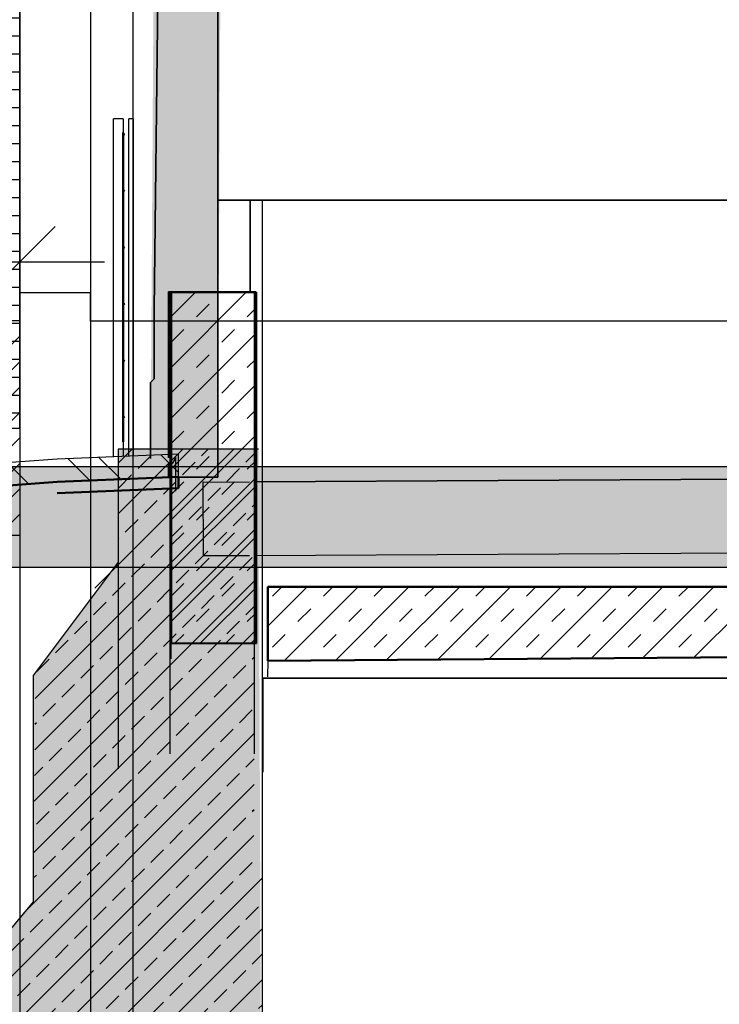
# Model space of a CAD drawing. Extents: x -805 to 3526, y -961 to 1039.
# Tile 445 of 471: x 1488.27 to 1490.75, y 34.92 to 38.4. Entities that reach past the tile are written whole.
import ezdxf

# ---------------------------------------------------------------- set-up
doc = ezdxf.new("R2010")
doc.units = 0
doc.linetypes.add('AUSGEZOGEN', pattern=[2, 1, 1])
doc.layers.get('0').update_dxf_attribs({"color": 251})
for name, color, linetype in [('361___H__Lichtraumprofil GC Hauptgleise', 8, 'Continuous'), ('Block 1 m', 251, 'Continuous'), ('Lichtraumprofil', 9, 'Continuous'), ('Schnitt 3 m', 251, 'Continuous'), ('TTK-B-Verm', 251, 'Continuous'), ('TTK-P-Abbruch', 40, 'Continuous'), ('TTK-P-Gleisachse', 250, 'Continuous'), ('TTK-P-Hilfsbrücke Bahnsteigzugang', 140, 'Continuous'), ('TTK-P-PU', 12, 'Continuous'), ('TTK-P-QP Block', 162, 'Continuous'), ('TTK-P-TEXT', 12, 'AUSGEZOGEN')]:
    doc.layers.add(name, color=color, linetype=linetype)
for name, color, linetype, lineweight in [('TTK-B-Bestand', 252, 'Continuous', 35), ('TTK-B-PU', 252, 'Continuous', 35), ('VE22-087 - Bf_Dorsten-Hervest ModellRevit2021_rvt-1-Schnitt 2$0$A-FLOR-FNSH', 192, 'Continuous', 35), ('VE22-087 - Bf_Dorsten-Hervest ModellRevit2021_rvt-1-Schnitt 2$0$A-FLOR-HRAL', 11, 'Continuous', 9), ('VE22-087 - Bf_Dorsten-Hervest ModellRevit2021_rvt-1-Schnitt 2$0$A-FLOR-PATT', 8, 'Continuous', 35), ('VE22-087 - Bf_Dorsten-Hervest ModellRevit2021_rvt-1-Schnitt 2$0$A-WALL', 113, 'Continuous', 9), ('VE22-087 - Bf_Dorsten-Hervest ModellRevit2021_rvt-1-Schnitt 2$0$A-WALL-PATT', 111, 'Continuous', 35), ('VE22-087 - Bf_Dorsten-Hervest ModellRevit2021_rvt-1-Schnitt 2$0$S-STRS', 31, 'Continuous', 9)]:
    doc.layers.add(name, color=color, linetype=linetype, lineweight=lineweight)
doc.styles.add('AKG DIN 6776', font='AKG_DIN67.TTF')
doc.dimstyles.new('TTK', dxfattribs={"dimtxt": 2.5, "dimasz": 2.5, "dimexe": 3.5, "dimexo": 0.1, "dimgap": 1, "dimtad": 1, "dimzin": 0, "dimtxsty": 'AKG DIN 6776', "dimblk": 'OBLIQUE', "dimcen": -0.09, "dimdle": 3, "dimclrd": 256, "dimclre": 256, "dimclrt": 256, "dimadec": 3, "dimazin": 0, "dimtfac": 1, "dimtofl": 0, "dimtmove": 0, "dimatfit": 3, "dimldrblk": 'OBLIQUE', "dimfxl": 7, "dimfxlon": 1, "dimtolj": 1, "dimtzin": 0, "dimlwd": -1, "dimlwe": -1, "dimarcsym": 0})
doc.dimstyles.new('TTK$6', dxfattribs={"dimtxt": 2.5, "dimasz": 2.5, "dimexe": 3.5, "dimexo": 0.1, "dimgap": 1, "dimtad": 1, "dimzin": 0, "dimtxsty": 'AKG DIN 6776', "dimblk": 'OBLIQUE', "dimcen": -0.09, "dimdle": 3, "dimse1": 1, "dimse2": 1, "dimclrd": 256, "dimclre": 256, "dimclrt": 256, "dimadec": 3, "dimazin": 0, "dimtfac": 1, "dimtofl": 0, "dimtmove": 0, "dimatfit": 3, "dimldrblk": 'OBLIQUE', "dimfxl": 7, "dimfxlon": 1, "dimtolj": 1, "dimtzin": 0, "dimlwd": -1, "dimlwe": -1, "dimarcsym": 0})
pattern_1 = [(45, (6.525, 36.271), (-0.0898026, 0.0898026), []), (45, (6.615, 36.271), (-0.0898026, 0.0898026), [0.0635, -0.0635])]

# ---------------------------------------------------------------- blocks, each defined once
blk = doc.blocks.new('_OBLIQUE')
at = {"color": 0, "linetype": 'ByBlock'}
blk.add_line((-0.5, -0.5), (0.5, 0.5), dxfattribs=at)
blk = doc.blocks.new('*D659')
at = {"layer": 'DEFPOINTS', "color": 0}
for p in [(1488.2718, 37.5425), (1485.7718, 37.3359), (1488.2718, 37.3359)]:
    blk.add_point(p, dxfattribs=at)
at = {"layer": 'TTK-P-PU'}
for p, q in [((1485.7718, 37.3459), (1485.7718, 37.8925)), ((1488.2718, 37.3459), (1488.2718, 37.8925)), ((1485.4718, 37.5425), (1488.5718, 37.5425))]:
    blk.add_line(p, q, dxfattribs=at)
at = {"layer": 'TTK-P-PU', "xscale": 0.25, "yscale": 0.25, "zscale": 0.25, "rotation": 180}
blk.add_blockref('_OBLIQUE', (1485.7718, 37.5425), dxfattribs=at)
at = {"layer": 'TTK-P-PU', "xscale": 0.25, "yscale": 0.25, "zscale": 0.25}
blk.add_blockref('_OBLIQUE', (1488.2718, 37.5425), dxfattribs=at)
at = {"layer": 'TTK-P-PU', "insert": (1487.0218, 37.7864), "char_height": 0.25, "attachment_point": 5, "style": 'AKG DIN 6776'}
blk.add_mtext('\\A1;2,50', dxfattribs=at)
blk = doc.blocks.new('A$C59C97115')
at = {"layer": 'Lichtraumprofil', "transparency": 33554559}
h = blk.add_hatch(dxfattribs=at)
h.set_pattern_fill('ANSI31', color=42, scale=0.02, angle=315)
h.set_pattern_definition([(0, (-142.05051, 86.792254), (1e-17, 0.0635), [])])
h.paths.add_polyline_path([(2.2, 3.9172), (2.5, 3.05), (2.5, 0.38), (2.2, 0.38)])
h = blk.add_hatch(dxfattribs=at)
h.set_pattern_fill('ANSI31', color=42, scale=0.02)
h.set_pattern_definition([(45, (-142.05051, 87.43236), (-0.04490128, 0.04490128), [])])
h.paths.add_polyline_path([(1.6, 0.38), (1.7, 0.38), (1.7, 0.76), (2.2, 0.76), (2.5, 0.76), (2.5, 0), (1.275, 0)])
at = {"layer": 'Lichtraumprofil', "color": 42, "flags": 128}
for points in [[(2.2, 3.9172), (2.2, 0.38), (2.5, 0.38), (2.5, 3.05), (2.2, 3.9172)], [(2.5, 0.76), (2.5, 0), (1.275, 0), (1.6, 0.38), (1.7, 0.38), (1.7, 0.76), (2.2, 0.76), (2.2, 0.76), (2.5, 0.76)]]:
    blk.add_lwpolyline(points, dxfattribs=at)
blk = doc.blocks.new('*D549')
at = {"layer": 'DEFPOINTS', "color": 0}
for p in [(1594.653, 36.7397), (1594.3062, 36.5752), (8.2233, 0)]:
    blk.add_point(p, dxfattribs=at)
at = {"layer": 'TTK-B-Bestand', "insert": (1594.1093, 36.9835), "char_height": 0.25, "attachment_point": 5, "style": 'AKG DIN 6776'}
blk.add_mtext('\\A1;36,588', dxfattribs=at)
blk = doc.blocks.new('*D548')
at = {"layer": 'DEFPOINTS', "color": 0}
for p in [(1585.5366, 36.7706), (1585.0459, 36.614), (-0.8681, 0.0309)]:
    blk.add_point(p, dxfattribs=at)
at = {"layer": 'TTK-B-Bestand', "insert": (1585.0178, 37.0144), "char_height": 0.25, "attachment_point": 5, "style": 'AKG DIN 6776'}
blk.add_mtext('\\A1;36,621', dxfattribs=at)
blk = doc.blocks.new('VE22-087 - Bf_Dorsten-Hervest ModellRevit2021_rvt-1-Schnitt 2$0$Geländer - 70 x 40 x 2000-14723320-Schnitt 2')
at = {"layer": 'VE22-087 - Bf_Dorsten-Hervest ModellRevit2021_rvt-1-Schnitt 2$0$A-FLOR-HRAL', "color": 40, "lineweight": 25}
for p, q in [((6.1581, 36.8528), (6.1581, 38.0485)), ((6.1931, 38.0485), (6.1581, 38.0485)), ((6.1931, 38.0485), (6.1931, 37.9988)), ((6.1933, 38.0485), (6.1931, 38.0485)), ((6.2131, 36.8551), (6.2131, 38.0485)), ((6.2281, 38.0485), (6.2131, 38.0485)), ((6.2281, 38.0485), (6.2281, 36.8557)), ((6.2283, 38.0485), (6.2281, 38.0485)), ((6.1931, 37.9961), (6.1931, 37.9951)), ((6.1931, 36.906), (6.1931, 36.8543))]:
    blk.add_line(p, q, dxfattribs=at)
blk = doc.blocks.new('P-HP-Dorsten 2022  - Schnitt 2 Süden')
at = {"layer": 'VE22-087 - Bf_Dorsten-Hervest ModellRevit2021_rvt-1-Schnitt 2$0$A-FLOR-PATT', "lineweight": 9}
h = blk.add_hatch(dxfattribs=at)
h.set_pattern_fill('FP_1', color=40, style=0, pattern_type=2)
h.set_pattern_definition([(135, (6.525, 36.271), (-0.17107, -0.17107), []), (135, (6.639, 36.271), (-0.17107, -0.17107), [])])
h.paths.add_polyline_path([(5.1334, 36.7053), (5.9595, 36.7645), (6.3886, 36.7824), (6.3886, 36.8624), (5.9595, 36.8445), (5.1334, 36.7853), (5.1278, 36.7853), (5.1278, 36.7053)])
h.paths.add_polyline_path([(10.7399, 36.736), (10.7399, 36.816), (10.1651, 36.8416), (9.6929, 36.8632), (9.2666, 36.8712), (9.2666, 36.7912), (9.6929, 36.7832), (10.2366, 36.7584)])
at = {"layer": 'VE22-087 - Bf_Dorsten-Hervest ModellRevit2021_rvt-1-Schnitt 2$0$A-WALL-PATT', "lineweight": 9}
h = blk.add_hatch(dxfattribs=at)
h.set_pattern_fill('FP_2', color=40, style=0, pattern_type=2)
h.set_pattern_definition(pattern_1)
h.paths.add_polyline_path([(6.6625, 36.1937), (6.6625, 37.4353), (6.3625, 37.4353), (6.3625, 36.1946)])
at = {"layer": 'VE22-087 - Bf_Dorsten-Hervest ModellRevit2021_rvt-1-Schnitt 2$0$S-STRS'}
h = blk.add_hatch(dxfattribs=at)
h.set_pattern_fill('FP_2', color=40, style=0, pattern_type=2)
h.set_pattern_definition(pattern_1)
h.paths.add_polyline_path([(6.7046, 36.1319), (9.018, 36.1495), (9.018, 36.3936), (6.7046, 36.3936)])
at = {"layer": 'VE22-087 - Bf_Dorsten-Hervest ModellRevit2021_rvt-1-Schnitt 2$0$A-FLOR-FNSH', "color": 40, "lineweight": 25}
for p, q in [((6.3886, 36.8624), (5.9595, 36.8445)), ((6.3886, 36.7824), (6.3886, 36.8624)), ((5.9595, 36.8445), (5.3948, 36.8038))]:
    blk.add_line(p, q, dxfattribs=at)
at = {"layer": 'VE22-087 - Bf_Dorsten-Hervest ModellRevit2021_rvt-1-Schnitt 2$0$A-FLOR-FNSH', "color": 40, "lineweight": 50}
for p, q in [((5.3919, 36.7236), (5.9595, 36.7645)), ((5.9595, 36.7645), (6.3886, 36.7824)), ((6.3886, 36.7424), (6.3886, 36.7824)), ((5.9595, 36.7245), (6.3886, 36.7424))]:
    blk.add_line(p, q, dxfattribs=at)
at = {"layer": 'VE22-087 - Bf_Dorsten-Hervest ModellRevit2021_rvt-1-Schnitt 2$0$A-FLOR-HRAL', "color": 40, "lineweight": 25}
for p, q in [((6.1907, 37.9951), (6.1907, 36.906)), ((6.1911, 37.9959), (6.196, 37.9895)), ((6.1992, 37.992), (6.1943, 37.9984)), ((6.1947, 36.906), (6.1947, 37.9951)), ((6.1992, 37.792), (6.1943, 37.7984)), ((6.1911, 37.7959), (6.196, 37.7895)), ((6.1911, 37.5959), (6.196, 37.5895)), ((6.1992, 37.592), (6.1943, 37.5984)), ((6.1911, 37.3959), (6.196, 37.3895)), ((6.1992, 37.392), (6.1943, 37.3984)), ((6.1911, 37.1959), (6.196, 37.1895)), ((6.1992, 37.192), (6.1943, 37.1984)), ((6.1992, 36.992), (6.1943, 36.9984)), ((6.1911, 36.9959), (6.196, 36.9895)), ((6.1907, 36.906), (6.1909, 36.906)), ((6.1945, 36.906), (6.1947, 36.906))]:
    blk.add_line(p, q, dxfattribs=at)
at = {"layer": 'VE22-087 - Bf_Dorsten-Hervest ModellRevit2021_rvt-1-Schnitt 2$0$A-FLOR-HRAL', "color": 40, "lineweight": 18}
for p, q in [((6.1909, 37.9951), (6.1909, 36.906)), ((6.1945, 37.9951), (6.1909, 37.9951)), ((6.1945, 36.906), (6.1945, 37.9951)), ((6.1909, 36.906), (6.1945, 36.906))]:
    blk.add_line(p, q, dxfattribs=at)
at = {"layer": 'VE22-087 - Bf_Dorsten-Hervest ModellRevit2021_rvt-1-Schnitt 2$0$A-FLOR-HRAL', "color": 40, "lineweight": 25, "flags": 128}
for points in [[(6.1947, 37.9971), (6.1946, 37.9976), (6.1945, 37.9981), (6.1942, 37.9985), (6.1938, 37.9988), (6.1934, 37.999), (6.1929, 37.9991), (6.1925, 37.9991), (6.192, 37.999), (6.1916, 37.9988), (6.1912, 37.9985), (6.1909, 37.9981), (6.1908, 37.9976), (6.1907, 37.9971)], [(6.1907, 37.9971), (6.1908, 37.9967), (6.1909, 37.9962), (6.1912, 37.9958), (6.1916, 37.9955), (6.192, 37.9953), (6.1925, 37.9952), (6.1929, 37.9952), (6.1934, 37.9953), (6.1938, 37.9955), (6.1942, 37.9958), (6.1945, 37.9962), (6.1946, 37.9967), (6.1947, 37.9971)], [(6.1909, 37.9951), (6.1908, 37.9951), (6.1907, 37.9951)], [(6.1947, 37.9951), (6.1947, 37.9951), (6.1945, 37.9951)], [(6.1947, 37.7971), (6.1946, 37.7976), (6.1945, 37.7981), (6.1942, 37.7985), (6.1938, 37.7988), (6.1934, 37.799), (6.1929, 37.7991), (6.1925, 37.7991), (6.192, 37.799), (6.1916, 37.7988), (6.1912, 37.7985), (6.1909, 37.7981), (6.1908, 37.7976), (6.1907, 37.7971)], [(6.1907, 37.7971), (6.1908, 37.7967), (6.1909, 37.7962), (6.1912, 37.7958), (6.1916, 37.7955), (6.192, 37.7953), (6.1925, 37.7952), (6.1929, 37.7952), (6.1934, 37.7953), (6.1938, 37.7955), (6.1942, 37.7958), (6.1945, 37.7962), (6.1946, 37.7967), (6.1947, 37.7971)], [(6.1947, 37.5971), (6.1946, 37.5976), (6.1945, 37.5981), (6.1942, 37.5985), (6.1938, 37.5988), (6.1934, 37.599), (6.1929, 37.5991), (6.1925, 37.5991), (6.192, 37.599), (6.1916, 37.5988), (6.1912, 37.5985), (6.1909, 37.5981), (6.1908, 37.5976), (6.1907, 37.5971)], [(6.1907, 37.5971), (6.1908, 37.5967), (6.1909, 37.5962), (6.1912, 37.5958), (6.1916, 37.5955), (6.192, 37.5953), (6.1925, 37.5952), (6.1929, 37.5952), (6.1934, 37.5953), (6.1938, 37.5955), (6.1942, 37.5958), (6.1945, 37.5962), (6.1946, 37.5967), (6.1947, 37.5971)], [(6.1947, 37.3971), (6.1946, 37.3976), (6.1945, 37.3981), (6.1942, 37.3985), (6.1938, 37.3988), (6.1934, 37.399), (6.1929, 37.3991), (6.1925, 37.3991), (6.192, 37.399), (6.1916, 37.3988), (6.1912, 37.3985), (6.1909, 37.3981), (6.1908, 37.3976), (6.1907, 37.3971)], [(6.1907, 37.3971), (6.1908, 37.3967), (6.1909, 37.3962), (6.1912, 37.3958), (6.1916, 37.3955), (6.192, 37.3953), (6.1925, 37.3952), (6.1929, 37.3952), (6.1934, 37.3953), (6.1938, 37.3955), (6.1942, 37.3958), (6.1945, 37.3962), (6.1946, 37.3967), (6.1947, 37.3971)], [(6.1947, 37.1971), (6.1946, 37.1976), (6.1945, 37.1981), (6.1942, 37.1985), (6.1938, 37.1988), (6.1934, 37.199), (6.1929, 37.1991), (6.1925, 37.1991), (6.192, 37.199), (6.1916, 37.1988), (6.1912, 37.1985), (6.1909, 37.1981), (6.1908, 37.1976), (6.1907, 37.1971)], [(6.1907, 37.1971), (6.1908, 37.1967), (6.1909, 37.1962), (6.1912, 37.1958), (6.1916, 37.1955), (6.192, 37.1953), (6.1925, 37.1952), (6.1929, 37.1952), (6.1934, 37.1953), (6.1938, 37.1955), (6.1942, 37.1958), (6.1945, 37.1962), (6.1946, 37.1967), (6.1947, 37.1971)], [(6.1947, 36.9971), (6.1946, 36.9976), (6.1945, 36.9981), (6.1942, 36.9985), (6.1938, 36.9988), (6.1934, 36.999), (6.1929, 36.9991), (6.1925, 36.9991), (6.192, 36.999), (6.1916, 36.9988), (6.1912, 36.9985), (6.1909, 36.9981), (6.1908, 36.9976), (6.1907, 36.9971)], [(6.1907, 36.9971), (6.1908, 36.9967), (6.1909, 36.9962), (6.1912, 36.9958), (6.1916, 36.9955), (6.192, 36.9953), (6.1925, 36.9952), (6.1929, 36.9952), (6.1934, 36.9953), (6.1938, 36.9955), (6.1942, 36.9958), (6.1945, 36.9962), (6.1946, 36.9967), (6.1947, 36.9971)]]:
    blk.add_lwpolyline(points, dxfattribs=at)
at = {"layer": 'VE22-087 - Bf_Dorsten-Hervest ModellRevit2021_rvt-1-Schnitt 2$0$A-WALL', "color": 40, "lineweight": 50}
for p, q in [((6.6625, 37.4353), (6.3625, 37.4353)), ((6.3625, 37.4353), (6.3625, 36.1946)), ((6.6625, 36.1937), (6.6625, 37.4353)), ((6.3625, 36.1946), (6.6625, 36.1937))]:
    blk.add_line(p, q, dxfattribs=at)
at = {"layer": 'VE22-087 - Bf_Dorsten-Hervest ModellRevit2021_rvt-1-Schnitt 2$0$A-WALL', "color": 40, "lineweight": 25}
blk.add_line((6.363, 36.1392), (6.3625, 36.1946), dxfattribs=at)
at = {"layer": 'VE22-087 - Bf_Dorsten-Hervest ModellRevit2021_rvt-1-Schnitt 2$0$S-STRS', "color": 40, "lineweight": 25}
for p, q in [((6.7032, 36.3936), (6.7046, 36.3936)), ((6.7046, 36.1319), (6.7032, 36.0761))]:
    blk.add_line(p, q, dxfattribs=at)
at = {"layer": 'VE22-087 - Bf_Dorsten-Hervest ModellRevit2021_rvt-1-Schnitt 2$0$S-STRS', "color": 40, "lineweight": 50}
for p, q in [((9.018, 36.3936), (6.7046, 36.3936)), ((6.7046, 36.3936), (6.7046, 36.1319)), ((6.7046, 36.1319), (9.018, 36.1495))]:
    blk.add_line(p, q, dxfattribs=at)
at = {"color": 40}
blk.add_blockref('VE22-087 - Bf_Dorsten-Hervest ModellRevit2021_rvt-1-Schnitt 2$0$Geländer - 70 x 40 x 2000-14723320-Schnitt 2', (0, 0), dxfattribs=at)
blk = doc.blocks.new('*D536')
at = {"layer": 'DEFPOINTS', "color": 0}
for p in [(1593.4264, 36.6522), (1593.9095, 36.6522), (733.0659, 0.1071)]:
    blk.add_point(p, dxfattribs=at)
at = {"layer": 'TTK-P-TEXT', "insert": (1594.4538, 36.896), "char_height": 0.25, "attachment_point": 5, "style": 'AKG DIN 6776'}
blk.add_mtext('\\A1;36,589', dxfattribs=at)

msp = doc.modelspace()

# ---------------------------------------------------------------- hatches: boundary and pattern name
at = {"layer": 'TTK-B-PU'}
h = msp.add_hatch(dxfattribs=at)
h.set_pattern_fill('ANSI33', color=251, scale=0.02)
h.set_pattern_definition([(45, (1591.35678, 36.29518), (-0.08980256, 0.08980256), []), (45, (1591.44658, 36.29518), (-0.08980256, 0.08980256), [0.0635, -0.03175])])
h.paths.add_polyline_path([(1489.1023, 36.8806), (1488.6199, 36.8806), (1488.6199, 36.5073), (1488.3275, 36.0907), (1488.3199, 35.2806), (1488.0699, 34.9806), (1488.0699, 33.6572), (1489.1286, 33.6572), (1489.1286, 35.4017), (1489.0999, 35.4017)])
at = {"layer": 'TTK-P-Abbruch', "transparency": 33554483}
h = msp.add_hatch(color=251, dxfattribs=at)
h.dxf.hatch_style = 1
edge = h.paths.add_edge_path()
edge.add_line((1487.0501, 41.1182), (1487.0501, 40.8982))
edge.add_line((1487.0501, 40.8982), (1487.2843, 40.8772))
edge.add_line((1487.2843, 40.8772), (1487.2843, 40.6093))
edge.add_line((1487.2843, 40.6093), (1488.3408, 40.4341))
edge.add_arc((1488.2068, 39.8991), 0.5515, 6.9002, 75.9414, ccw=False)
edge.add_line((1488.7543, 39.9653), (1488.7346, 36.8806))
edge.add_line((1488.7346, 36.8806), (1488.6199, 36.8806))
edge.add_line((1488.6199, 36.8806), (1488.6199, 36.4806))
edge.add_line((1488.6199, 36.4806), (1488.3199, 36.0806))
edge.add_line((1488.3199, 36.0806), (1488.3199, 35.2806))
edge.add_line((1488.3199, 35.2806), (1488.077, 34.9891))
edge.add_line((1488.077, 34.9891), (1488.0699, 33.6729))
edge.add_line((1488.0699, 33.6729), (1489.1286, 33.6189))
edge.add_line((1489.1286, 33.6189), (1489.1167, 36.8806))
edge.add_line((1489.1167, 36.8806), (1488.9725, 36.8806))
edge.add_line((1488.9725, 36.8806), (1488.9892, 39.9334))
edge.add_arc((1489.3204, 39.8695), 0.3373, 94.8667, 169.0754, ccw=False)
edge.add_line((1489.2918, 40.2056), (1491.2753, 40.2181))
edge.add_line((1491.2753, 40.2181), (1491.4231, 40.1921))
edge.add_line((1491.4231, 40.1921), (1491.4449, 40.1378))
edge.add_arc((1491.2573, 39.9022), 0.3011, 9.7021, 51.48, ccw=False)
edge.add_line((1491.5542, 39.953), (1491.5994, 37.7604))
edge.add_line((1491.5994, 37.7604), (1491.4537, 37.7604))
edge.add_line((1491.4537, 37.7604), (1491.4286, 33.6657))
edge.add_line((1491.4286, 33.6657), (1492.4856, 33.6729))
edge.add_line((1492.4856, 33.6729), (1492.4856, 34.9806))
edge.add_line((1492.4856, 34.9806), (1492.2356, 35.2806))
edge.add_line((1492.2356, 35.2806), (1492.2356, 36.0806))
edge.add_line((1492.2356, 36.0806), (1491.9356, 36.4806))
edge.add_line((1491.9356, 36.4806), (1491.9356, 36.8806))
edge.add_line((1491.9356, 36.8806), (1491.8258, 36.8806))
edge.add_line((1491.8258, 36.8806), (1491.7884, 39.9627))
edge.add_arc((1492.3593, 39.9213), 0.5724, 104.109, 175.8558, ccw=False)
edge.add_line((1492.2198, 40.4764), (1493.1782, 40.652))
edge.add_line((1493.1782, 40.652), (1493.1502, 40.9059))
edge.add_line((1493.1502, 40.9059), (1493.235, 40.9168))
edge.add_line((1493.235, 40.9168), (1493.235, 41.1368))
edge.add_line((1493.235, 41.1368), (1490.2868, 40.8316))
edge.add_line((1490.2868, 40.8316), (1487.0501, 41.1182))
at = {"layer": 'TTK-P-Hilfsbrücke Bahnsteigzugang', "transparency": 33554559}
h = msp.add_hatch(color=251, dxfattribs=at)
h.dxf.hatch_style = 1
h.paths.add_polyline_path([(1487.3147, 36.819), (1492.4856, 36.819), (1492.4856, 36.4627), (1487.3147, 36.4627)])

# ---------------------------------------------------------------- linework, layer by layer
at = {"layer": 'Block 1 m', "color": 251, "linetype": 'AUSGEZOGEN', "ltscale": 0.025}
msp.add_lwpolyline([(1489.1167, 36.8806), (1488.6199, 36.8806), (1488.6199, 36.4806), (1488.3199, 36.0806), (1488.3199, 35.2806), (1488.0699, 34.9806), (1488.0699, 33.6729)], dxfattribs=at)
at = {"layer": 'Schnitt 3 m', "color": 251}
for p, q in [((1488.7639, 38.76), (1488.7478, 37.374)), ((1488.7478, 37.374), (1488.7639, 38.76)), ((1488.9719, 37.4363), (1488.9719, 38.76)), ((1488.9725, 38.76), (1488.9725, 37.4363)), ((1488.9725, 37.4363), (1488.9725, 38.76)), ((1488.9725, 37.7604), (1489.0865, 37.7604)), ((1489.0865, 37.7604), (1488.9725, 37.7604)), ((1489.0865, 37.7604), (1489.0865, 37.4363)), ((1489.0865, 37.4363), (1489.0865, 37.7604)), ((1491.4093, 37.7604), (1489.0865, 37.7604)), ((1489.0865, 37.7604), (1491.4093, 37.7604)), ((1488.8023, 37.4363), (1488.7974, 37.4363)), ((1488.7974, 37.4363), (1488.7974, 36.8502)), ((1488.7974, 37.4363), (1488.8023, 37.4363)), ((1488.7974, 36.8502), (1488.7974, 37.4363)), ((1488.8023, 37.4363), (1488.8023, 35.8033)), ((1488.9719, 37.4363), (1488.8023, 37.4363)), ((1489.1023, 37.4363), (1488.8023, 37.4363)), ((1488.8023, 37.4363), (1488.9719, 37.4363)), ((1488.9725, 37.4363), (1488.9719, 37.4363)), ((1488.9719, 37.4363), (1488.9719, 36.7815)), ((1488.9719, 36.7815), (1488.9719, 37.4363)), ((1488.9719, 37.4363), (1488.9725, 37.4363)), ((1488.9719, 36.7815), (1488.9719, 37.4363)), ((1488.9719, 37.4363), (1488.9719, 36.7815)), ((1488.9725, 37.4363), (1489.0865, 37.4363)), ((1489.0865, 37.4363), (1488.9725, 37.4363)), ((1488.9725, 36.7815), (1488.9725, 37.4363)), ((1488.9725, 37.4363), (1488.9725, 36.7815)), ((1488.9725, 37.4363), (1488.9725, 36.7815)), ((1488.9725, 36.7815), (1488.9725, 37.4363)), ((1489.0865, 37.4363), (1489.1023, 37.4363)), ((1489.1023, 37.4363), (1489.0865, 37.4363)), ((1489.1023, 35.8039), (1489.1023, 37.4363)), ((1488.7478, 37.374), (1488.7478, 37.1291)), ((1488.7478, 37.1291), (1488.7478, 37.374)), ((1488.7478, 37.1291), (1488.7346, 37.1159)), ((1488.7346, 37.1159), (1488.7478, 37.1291)), ((1488.7346, 37.1159), (1488.7346, 36.8476)), ((1488.7346, 36.8476), (1488.7346, 37.1159)), ((1488.7974, 36.8287), (1488.7974, 36.7815)), ((1488.7974, 36.7815), (1488.7974, 36.8287)), ((1488.8117, 36.8293), (1488.8243, 36.8514)), ((1488.8243, 36.8514), (1488.8117, 36.8293)), ((1488.8243, 36.7314), (1488.8243, 36.8514)), ((1488.9719, 36.7815), (1488.8243, 36.7815)), ((1488.8243, 36.7815), (1488.9719, 36.7815)), ((1488.8243, 36.7815), (1488.9719, 36.7815)), ((1488.9719, 36.7815), (1488.8243, 36.7815)), ((1488.9206, 36.7642), (1488.9195, 36.7642)), ((1488.9206, 36.7642), (1489.0845, 36.765)), ((1488.9217, 36.5042), (1488.9206, 36.7642)), ((1488.9725, 36.7815), (1488.9719, 36.7815)), ((1488.9719, 36.7815), (1488.9725, 36.7815)), ((1488.9719, 36.7815), (1488.9725, 36.7815)), ((1488.9725, 36.7815), (1488.9719, 36.7815)), ((1489.1023, 36.7652), (1491.4093, 36.7778)), ((1491.4093, 36.7778), (1489.1023, 36.7652)), ((1489.1023, 36.7651), (1491.4095, 36.7768)), ((1489.1023, 36.5051), (1491.4088, 36.5168)), ((1488.9208, 36.5042), (1488.9217, 36.5042)), ((1488.9217, 36.5042), (1489.0842, 36.505)), ((1491.4434, 36.0706), (1489.1308, 36.0706)), ((1489.1308, 36.0706), (1489.1309, 36.0706)), ((1489.1308, 36.0706), (1491.4434, 36.0706)), ((1489.1308, 35.9086), (1489.1308, 36.0706)), ((1489.1309, 36.0706), (1489.1308, 36.0706)), ((1489.1308, 36.0706), (1489.1308, 35.9086)), ((1491.4448, 36.0706), (1489.1309, 36.0706)), ((1489.1309, 36.0706), (1489.1309, 35.7392))]:
    msp.add_line(p, q, dxfattribs=at)
at = {"layer": 'TTK-B-Verm', "color": 251}
for p, q in [((1489.1286, 37.7597), (1489.1286, 30.0461)), ((1488.6199, 36.5073), (1488.6199, 35.7506))]:
    msp.add_line(p, q, dxfattribs=at)
at = {"layer": 'TTK-P-Gleisachse', "color": 251, "linetype": 'AUSGEZOGEN', "ltscale": 0.25}
for p, q in [((1488.2718, 40.5065), (1488.2718, 31.51)), ((1488.5218, 40.5065), (1488.5218, 31.51)), ((1488.6718, 40.5065), (1488.6718, 31.51))]:
    msp.add_line(p, q, dxfattribs=at)
at = {"layer": 'TTK-P-Hilfsbrücke Bahnsteigzugang', "color": 251}
msp.add_lwpolyline([(1487.3147, 36.819), (1492.4856, 36.819), (1492.4856, 36.4627), (1487.3147, 36.4627)], close=True, dxfattribs=at)
at = {"layer": 'TTK-P-PU', "color": 251}
for p, q in [((1488.5218, 37.4328), (1488.2718, 37.4328)), ((1488.5218, 37.3328), (1488.5218, 37.4328)), ((1491.098, 37.3328), (1488.5218, 37.3328))]:
    msp.add_line(p, q, dxfattribs=at)

# ---------------------------------------------------------------- block references
at = {"layer": '361___H__Lichtraumprofil GC Hauptgleise', "color": 251}
msp.add_blockref('A$C59C97115', (1485.7718, 36.5752), dxfattribs=at)
at = {"layer": 'TTK-P-QP Block', "color": 251}
msp.add_blockref('P-HP-Dorsten 2022  - Schnitt 2 Süden', (1482.4448, 0.0001), dxfattribs=at)

# ---------------------------------------------------------------- dimensions: what is measured, and where the dimension line sits
at = {"layer": 'TTK-B-Bestand', "color": 251}
for feature_location, offset, origin, text, picture, middle in [((1585.0459, 36.614), (0.4461, 0.1576), (-0.8681, 0.0309), '36,621', '*D548', (1585.0178, 37.0144)), ((1594.3062, 36.5752), (0.2947, 0.1656), (8.2233, 0), '36,588', '*D549', (1594.1093, 36.9835))]:
    dim = msp.add_ordinate_dim(feature_location=feature_location, offset=offset, dtype=0, origin=origin, text=text, dimstyle='TTK$6', override={"dimscale": 0, "dimdec": 3, "dimtmove": 1, "dimfxlon": 0}, dxfattribs=at)
    dim.commit()
    dim.dimension.update_dxf_attribs({"geometry": picture, "text_midpoint": middle})
at = {"layer": 'TTK-P-PU', "color": 251}
dim = msp.add_linear_dim(base=(1488.2718, 37.5425), p1=(1485.7718, 37.3359), p2=(1488.2718, 37.3359), dimstyle='TTK', override={"dimscale": 0}, dxfattribs=at)
dim.commit()
dim.dimension.update_dxf_attribs({"geometry": '*D659', "text_midpoint": (1487.0218, 37.7864)})
at = {"layer": 'TTK-P-TEXT', "color": 251}
dim = msp.add_ordinate_dim(feature_location=(1593.4264, 36.6522), offset=(0.4831, 0), dtype=0, origin=(733.0659, 0.1071), text='36,589', dimstyle='TTK$6', override={"dimscale": 0, "dimfxlon": 0}, dxfattribs=at)
dim.commit()
dim.dimension.update_dxf_attribs({"geometry": '*D536', "text_midpoint": (1594.4538, 36.896)})

doc.saveas('drawing.dxf')
